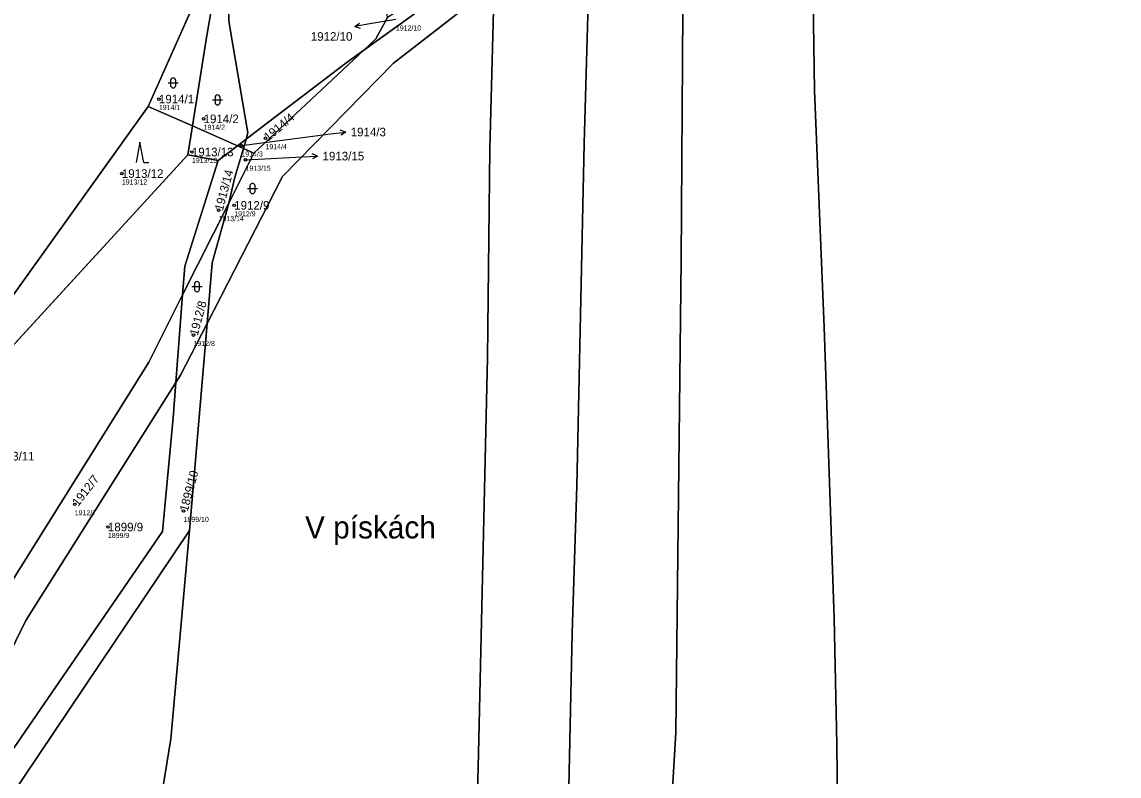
# Model space of a CAD drawing. Extents: x -762274 to -759271, y -1061928 to -1059060.
# Drawn here: x -761021.1 to -760804.5, y -1061499.8 to -1061350.8 of the extents above; entities that cross this region are included whole.
import ezdxf

# ---------------------------------------------------------------- set-up
doc = ezdxf.new("R2010")
doc.units = 0
for name, color, linetype in [('Definiční body', 7, 'Continuous'), ('Hranice parcel', 7, 'Continuous'), ('Parcelní čísla', 7, 'Continuous'), ('Polygon parcely', 7, 'Continuous'), ('Pop  PČ popisy', 7, 'Continuous'), ('Značky kultur', 7, 'Continuous')]:
    doc.layers.add(name, color=color, linetype=linetype)

msp = doc.modelspace()

# ---------------------------------------------------------------- linework, layer by layer
at = {"layer": 'Definiční body'}
for centre in [(-760994.09, -1061366.09), (-760985.26, -1061369.99), (-760977.79, -1061375.27), (-760973.04, -1061373.82), (-760987.57, -1061376.54), (-760976.99, -1061378.08), (-761001.41, -1061380.8), (-760982.3, -1061388.04), (-760979.22, -1061387.08), (-760987.25, -1061412.71), (-761010.71, -1061446.15), (-760989.22, -1061447.46), (-761004.16, -1061450.63)]:
    msp.add_circle(centre, 0.25, dxfattribs=at)
at = {"layer": 'Hranice parcel'}
for p, q in [((-760981.2, -1061333.75), (-760996.18, -1061367.52)), ((-760943.63, -1061349.25), (-760953.64, -1061356.43)), ((-760953.64, -1061356.43), (-760975.31, -1061376.74)), ((-760987.46, -1061371.37), (-760996.18, -1061367.52)), ((-760988.36, -1061377.13), (-760987.46, -1061371.37)), ((-760978.57, -1061375.3), (-760987.46, -1061371.37)), ((-760982.4, -1061378.24), (-760978.57, -1061375.3)), ((-760978.57, -1061375.3), (-760976.84, -1061373.97)), ((-760977.39, -1061375.82), (-760978.57, -1061375.3)), ((-760977.39, -1061375.82), (-760976.84, -1061373.97)), ((-760988.36, -1061377.13), (-761041.49, -1061434.96)), ((-760982.4, -1061378.24), (-760988.36, -1061377.13)), ((-760975.31, -1061376.74), (-760980.28, -1061386.64)), ((-760975.31, -1061376.74), (-760977.39, -1061375.82)), ((-760980.28, -1061386.64), (-760989.4, -1061404.77)), ((-760990.75, -1061422.11), (-760989.4, -1061404.77)), ((-760988.08, -1061451.3), (-760984.57, -1061410.4))]:
    msp.add_line(p, q, dxfattribs=at)
for points in [[(-760866.29, -1061289.23), (-760865.06, -1061333.07), (-760864.61, -1061364.37), (-760862.68, -1061411.18), (-760860.75, -1061468.67), (-760860.18, -1061493.61), (-760859.73, -1061534.97), (-760859.16, -1061573.87), (-760861.77, -1061606.51), (-760866.09, -1061673.58), (-760866.54, -1061687.89), (-760861.66, -1061750.1), (-760856.1, -1061806.85), (-760846.72, -1061890.13)], [(-760882.38, -1061886.92), (-760884.79, -1061868.12), (-760887.73, -1061837.8), (-760894.29, -1061775.76), (-760899.52, -1061729.46), (-760901.35, -1061690.98), (-760902.01, -1061673.96), (-760901.58, -1061663.69), (-760900.4, -1061646.82), (-760897.67, -1061597.03), (-760894.87, -1061548.83), (-760893.11, -1061510.14), (-760892, -1061491.24), (-760890.97, -1061397.86), (-760890.45, -1061318.94), (-760890.27, -1061312.46)], [(-760905.62, -1061888.04), (-760908.45, -1061862.52), (-760914.33, -1061806.17), (-760919.75, -1061759.1), (-760923.26, -1061719.55), (-760924.88, -1061704.52), (-760924.24, -1061685.33), (-760922.74, -1061654.96), (-760920.9, -1061635.04), (-760916.82, -1061583.83), (-760914.97, -1061553.72), (-760913.36, -1061533.58), (-760913.42, -1061514.13), (-760912.44, -1061471.62), (-760911.57, -1061442.59), (-760910.13, -1061374.84), (-760908.78, -1061328.6)], [(-760976.84, -1061373.97), (-760976.5, -1061372.72), (-760979.99, -1061352.27), (-760980.29, -1061350.55), (-760979.83, -1061330.88)], [(-760987.46, -1061371.37), (-760984.72, -1061353.89), (-760981.2, -1061333.75)], [(-760927.9, -1061343.5), (-760947.78, -1061358.98), (-760969.67, -1061381.35), (-760984.57, -1061410.4)], [(-760926.54, -1061889.19), (-760930.83, -1061842.24), (-760939.71, -1061752.22), (-760940.06, -1061738.55), (-760941.79, -1061668.59), (-760937.75, -1061623.25), (-760935.21, -1061584.1), (-760931.99, -1061535.71), (-760930.95, -1061495.31), (-760929.2, -1061417.16), (-760928.74, -1061375.92), (-760927.9, -1061343.5)], [(-760948.95, -1061349.98), (-760951.22, -1061354.16), (-760953.64, -1061356.43)], [(-760953.64, -1061356.43), (-760957.17, -1061358.96), (-760976.76, -1061373.91), (-760976.84, -1061373.97)], [(-760996.18, -1061367.52), (-761035.73, -1061422.66), (-761041.03, -1061426.91)], [(-760980.28, -1061386.64), (-760979.09, -1061381.5), (-760977.39, -1061375.82)], [(-760989.4, -1061404.77), (-760988.95, -1061399.08), (-760982.4, -1061378.24)], [(-760984.57, -1061410.4), (-760983.55, -1061398.46), (-760980.28, -1061386.64)], [(-760989.4, -1061404.77), (-760996.09, -1061418.09), (-761025.98, -1061465.82), (-761039.78, -1061492.51)], [(-760984.57, -1061410.4), (-760989.82, -1061420.63), (-760990.75, -1061422.11)], [(-761038.34, -1061517.29), (-761031.08, -1061506.37), (-760993.37, -1061451.55), (-760991.3, -1061429.09), (-760990.75, -1061422.11)], [(-760990.75, -1061422.11), (-761020.35, -1061469.11), (-761036.09, -1061501), (-761038.34, -1061517.29)], [(-760988.08, -1061451.3), (-761035.65, -1061522.1), (-761044.12, -1061559.27)], [(-761002.51, -1061892.03), (-761004.08, -1061850.42), (-761009.96, -1061748.2), (-761013.74, -1061695.3), (-761012.97, -1061642.53), (-761006.53, -1061588.18), (-761002.76, -1061560.28), (-760991.76, -1061492.45), (-760988.08, -1061451.3)]]:
    msp.add_lwpolyline(points, dxfattribs=at)
at = {"layer": 'Polygon parcely'}
for points in [[(-761013.49, -1061094.27), (-761032.12, -1061098.53), (-761072.28, -1061108.86), (-761060.03, -1061153.58), (-761049.54, -1061195.55), (-761045.9, -1061220.51), (-761044.59, -1061281.72), (-761042.06, -1061339.53), (-761040.73, -1061370.04), (-761040.35, -1061388.86), (-761039.74, -1061412.76), (-761041.03, -1061426.91), (-761035.73, -1061422.66), (-760996.18, -1061367.52), (-760981.2, -1061333.75), (-760979.69, -1061325.13), (-760984.93, -1061290.84), (-760997.48, -1061203.99), (-760998.23, -1061196.21), (-761005.86, -1061140.55), (-761011.48, -1061104.61)], [(-760951.94, -1061322.28), (-760975.25, -1061324.68), (-760979.83, -1061330.88), (-760980.29, -1061350.55), (-760979.99, -1061352.27), (-760976.5, -1061372.72), (-760976.84, -1061373.97), (-760976.76, -1061373.91), (-760957.17, -1061358.96), (-760953.64, -1061356.43), (-760951.22, -1061354.16), (-760948.95, -1061349.98)], [(-760976.84, -1061373.97), (-760976.5, -1061372.72), (-760979.99, -1061352.27), (-760980.29, -1061350.55), (-760979.83, -1061330.88), (-760980.07, -1061331.21), (-760981.2, -1061333.75), (-760984.72, -1061353.89), (-760987.46, -1061371.37), (-760978.57, -1061375.3)], [(-760984.72, -1061353.89), (-760981.2, -1061333.75), (-760996.18, -1061367.52), (-760987.46, -1061371.37)], [(-760943.63, -1061349.25), (-760953.64, -1061356.43), (-760975.31, -1061376.74), (-760980.28, -1061386.64), (-760983.55, -1061398.46), (-760984.57, -1061410.4), (-760969.67, -1061381.35), (-760947.78, -1061358.98), (-760927.9, -1061343.5), (-760927.82, -1061340.25), (-760931.98, -1061342.5)], [(-761002.51, -1061892.03), (-760926.54, -1061889.19), (-760930.83, -1061842.24), (-760939.71, -1061752.22), (-760940.06, -1061738.55), (-760941.79, -1061668.59), (-760937.75, -1061623.25), (-760935.21, -1061584.1), (-760931.99, -1061535.71), (-760930.95, -1061495.31), (-760929.2, -1061417.16), (-760928.74, -1061375.92), (-760927.9, -1061343.5), (-760947.78, -1061358.98), (-760969.67, -1061381.35), (-760984.57, -1061410.4), (-760988.08, -1061451.3), (-760991.76, -1061492.45), (-761002.76, -1061560.28), (-761006.53, -1061588.18), (-761012.97, -1061642.53), (-761013.74, -1061695.3), (-761009.96, -1061748.2), (-761004.08, -1061850.42)], [(-760943.86, -1061346.8), (-760948.95, -1061349.98), (-760951.22, -1061354.16), (-760953.64, -1061356.43), (-760943.63, -1061349.25)], [(-760976.76, -1061373.91), (-760976.84, -1061373.97), (-760977.39, -1061375.82), (-760975.31, -1061376.74), (-760953.64, -1061356.43), (-760957.17, -1061358.96)], [(-761035.73, -1061422.66), (-761041.03, -1061426.91), (-761041.56, -1061432.77), (-761041.49, -1061434.96), (-760988.36, -1061377.13), (-760987.46, -1061371.37), (-760996.18, -1061367.52)], [(-760978.57, -1061375.3), (-760987.46, -1061371.37), (-760988.36, -1061377.13), (-760982.4, -1061378.24)], [(-760980.28, -1061386.64), (-760979.09, -1061381.5), (-760977.39, -1061375.82), (-760978.57, -1061375.3), (-760982.4, -1061378.24), (-760988.95, -1061399.08), (-760989.4, -1061404.77)], [(-760976.84, -1061373.97), (-760978.57, -1061375.3), (-760977.39, -1061375.82)], [(-760988.95, -1061399.08), (-760982.4, -1061378.24), (-760988.36, -1061377.13), (-761041.49, -1061434.96), (-761039.78, -1061492.51), (-761025.98, -1061465.82), (-760996.09, -1061418.09), (-760989.4, -1061404.77)], [(-760975.31, -1061376.74), (-760977.39, -1061375.82), (-760979.09, -1061381.5), (-760980.28, -1061386.64)], [(-760983.55, -1061398.46), (-760980.28, -1061386.64), (-760989.4, -1061404.77), (-760990.75, -1061422.11), (-760989.82, -1061420.63), (-760984.57, -1061410.4)], [(-760996.09, -1061418.09), (-761025.98, -1061465.82), (-761039.78, -1061492.51), (-761039.24, -1061510.6), (-761040.72, -1061520), (-761038.34, -1061517.29), (-761036.09, -1061501), (-761020.35, -1061469.11), (-760990.75, -1061422.11), (-760989.4, -1061404.77)], [(-760984.57, -1061410.4), (-760989.82, -1061420.63), (-760990.75, -1061422.11), (-760991.3, -1061429.09), (-760993.37, -1061451.55), (-761031.08, -1061506.37), (-761038.34, -1061517.29), (-761044.12, -1061559.27), (-761035.65, -1061522.1), (-760988.08, -1061451.3)], [(-761020.35, -1061469.11), (-761036.09, -1061501), (-761038.34, -1061517.29), (-761031.08, -1061506.37), (-760993.37, -1061451.55), (-760991.3, -1061429.09), (-760990.75, -1061422.11)], [(-761044.12, -1061559.27), (-761045.1, -1061566.4), (-761047.31, -1061587.52), (-761058.32, -1061607.61), (-761058.89, -1061612.82), (-761059.98, -1061620.55), (-761071.98, -1061668.91), (-761074.46, -1061696.59), (-761072.16, -1061731.07), (-761064.63, -1061878.08), (-761063.66, -1061892.96), (-761002.51, -1061892.03), (-761004.08, -1061850.42), (-761009.96, -1061748.2), (-761013.74, -1061695.3), (-761012.97, -1061642.53), (-761006.53, -1061588.18), (-761002.76, -1061560.28), (-760991.76, -1061492.45), (-760988.08, -1061451.3), (-761035.65, -1061522.1)]]:
    msp.add_lwpolyline(points, close=True, dxfattribs=at)
for points in [[(-760784, -1061608.29), (-760787.04, -1061493.82), (-760786.7, -1061485.86), (-760791.56, -1061354.12), (-760793.94, -1061307.96), (-760794.95, -1061279.49), (-760797.44, -1061236.66), (-760798.41, -1061227.73), (-760820.64, -1061245.9), (-760865.7, -1061288.66), (-760866.29, -1061289.23), (-760865.06, -1061333.07), (-760864.61, -1061364.37), (-760862.68, -1061411.18), (-760860.75, -1061468.67), (-760860.18, -1061493.61), (-760859.73, -1061534.97)], [(-760859.73, -1061534.97), (-760860.18, -1061493.61), (-760860.75, -1061468.67), (-760862.68, -1061411.18), (-760864.61, -1061364.37), (-760865.06, -1061333.07), (-760866.29, -1061289.23), (-760890.27, -1061312.46), (-760890.45, -1061318.94), (-760890.97, -1061397.86), (-760892, -1061491.24), (-760893.11, -1061510.14)], [(-760893.11, -1061510.14), (-760892, -1061491.24), (-760890.97, -1061397.86), (-760890.45, -1061318.94), (-760890.27, -1061312.46), (-760899.34, -1061321.25), (-760908.78, -1061328.6), (-760910.13, -1061374.84), (-760911.57, -1061442.59), (-760912.44, -1061471.62), (-760913.42, -1061514.13)], [(-760913.42, -1061514.13), (-760912.44, -1061471.62), (-760911.57, -1061442.59), (-760910.13, -1061374.84), (-760908.78, -1061328.6), (-760927.15, -1061342.91), (-760927.9, -1061343.5), (-760928.74, -1061375.92), (-760929.2, -1061417.16), (-760930.95, -1061495.31), (-760931.99, -1061535.71)]]:
    msp.add_lwpolyline(points, dxfattribs=at)
at = {"layer": 'Pop  PČ popisy'}
for p, q in [((-760955.41, -1061351.71), (-760954.5, -1061351.06)), ((-760952.45, -1061351.24), (-760955.41, -1061351.71)), ((-760955.41, -1061351.71), (-760954.35, -1061352.05)), ((-760947.29, -1061350.38), (-760952.45, -1061351.24)), ((-760977.79, -1061375.27), (-760960.18, -1061372.98)), ((-760960.18, -1061372.98), (-760957.2, -1061372.61)), ((-760957.2, -1061372.61), (-760958.26, -1061372.24)), ((-760957.2, -1061372.61), (-760958.13, -1061373.23)), ((-760976.99, -1061378.08), (-760965.77, -1061377.5)), ((-760965.77, -1061377.5), (-760962.77, -1061377.34)), ((-760962.77, -1061377.34), (-760963.8, -1061376.9)), ((-760962.77, -1061377.34), (-760963.75, -1061377.9))]:
    msp.add_line(p, q, dxfattribs=at)
at = {"layer": 'Značky kultur'}
for p, q in [((-760991.77, -1061362.39), (-760991.77, -1061363.39)), ((-760990.77, -1061363.39), (-760990.77, -1061362.39)), ((-760992.27, -1061362.89), (-760990.27, -1061362.89)), ((-760983.51, -1061366.24), (-760981.51, -1061366.24)), ((-760983.01, -1061365.74), (-760983.01, -1061366.74)), ((-760982.01, -1061366.74), (-760982.01, -1061365.74)), ((-760997.84, -1061374.6), (-760998.59, -1061378.6)), ((-760997.09, -1061378.6), (-760997.84, -1061374.6)), ((-760997.09, -1061378.6), (-760996.09, -1061378.6)), ((-760976.6, -1061383.75), (-760974.6, -1061383.75)), ((-760976.1, -1061383.25), (-760976.1, -1061384.25)), ((-760975.1, -1061384.25), (-760975.1, -1061383.25)), ((-760987.57, -1061403.14), (-760985.57, -1061403.14)), ((-760987.07, -1061402.64), (-760987.07, -1061403.64)), ((-760986.07, -1061403.64), (-760986.07, -1061402.64))]:
    msp.add_line(p, q, dxfattribs=at)
for centre, start, end in [((-760991.27, -1061362.39), 0, 180), ((-760991.27, -1061363.39), 180, 359.9879), ((-760982.51, -1061365.74), 0, 180), ((-760982.51, -1061366.74), 180, 359.9879), ((-760975.6, -1061383.25), 0, 180), ((-760975.6, -1061384.25), 180, 359.9879), ((-760986.57, -1061402.64), 0, 180), ((-760986.57, -1061403.64), 180, 359.9879)]:
    msp.add_arc(centre, 0.5, start, end, dxfattribs=at)

# ---------------------------------------------------------------- texts
at = {"layer": 'Definiční body'}
for s, p in [('1912/10', (-760947.29, -1061352.54)), ('1914/1', (-760994.09, -1061368.25)), ('1914/2', (-760985.26, -1061372.15)), ('1914/4', (-760973.04, -1061375.98)), ('1913/13', (-760987.57, -1061378.7)), ('1914/3', (-760977.79, -1061377.43)), ('1913/15', (-760976.99, -1061380.24)), ('1913/12', (-761001.41, -1061382.96)), ('1912/9', (-760979.22, -1061389.24)), ('1913/14', (-760982.3, -1061390.2)), ('1912/8', (-760987.25, -1061414.87)), ('1912/7', (-761010.71, -1061448.31)), ('1899/10', (-760989.22, -1061449.62)), ('1899/9', (-761004.16, -1061452.79))]:
    msp.add_text(s, height=1, dxfattribs=at).set_placement(p)
at = {"layer": 'Parcelní čísla'}
for s, p in [('1912/10', (-760964.09, -1061354.56)), ('1914/1', (-760994.09, -1061366.94)), ('1914/2', (-760985.26, -1061370.84)), ('1914/3', (-760956.21, -1061373.44)), ('1913/13', (-760987.57, -1061377.39)), ('1913/15', (-760961.77, -1061378.2)), ('1913/12', (-761001.41, -1061381.65)), ('1912/9', (-760979.22, -1061387.93)), ('1913/11', (-761026.86, -1061437.48)), ('1899/9', (-761004.16, -1061451.48))]:
    msp.add_text(s, height=1.7, dxfattribs=at).set_placement(p)
for s, rotation, p in [('1914/4', 40, (-760972.49, -1061374.47)), ('1913/14', 75, (-760981.48, -1061388.26)), ('1912/8', 75, (-760986.43, -1061412.93)), ('1912/7', 52, (-761010.04, -1061446.67)), ('1899/10', 75, (-760988.4, -1061447.68))]:
    msp.add_text(s, height=1.7, rotation=rotation, dxfattribs=at).set_placement(p)
at = {"layer": 'Pop  PČ popisy'}
msp.add_text('V pískách', height=4.4, dxfattribs=at).set_placement((-760965.23, -1061452.89))

doc.saveas('drawing.dxf')
